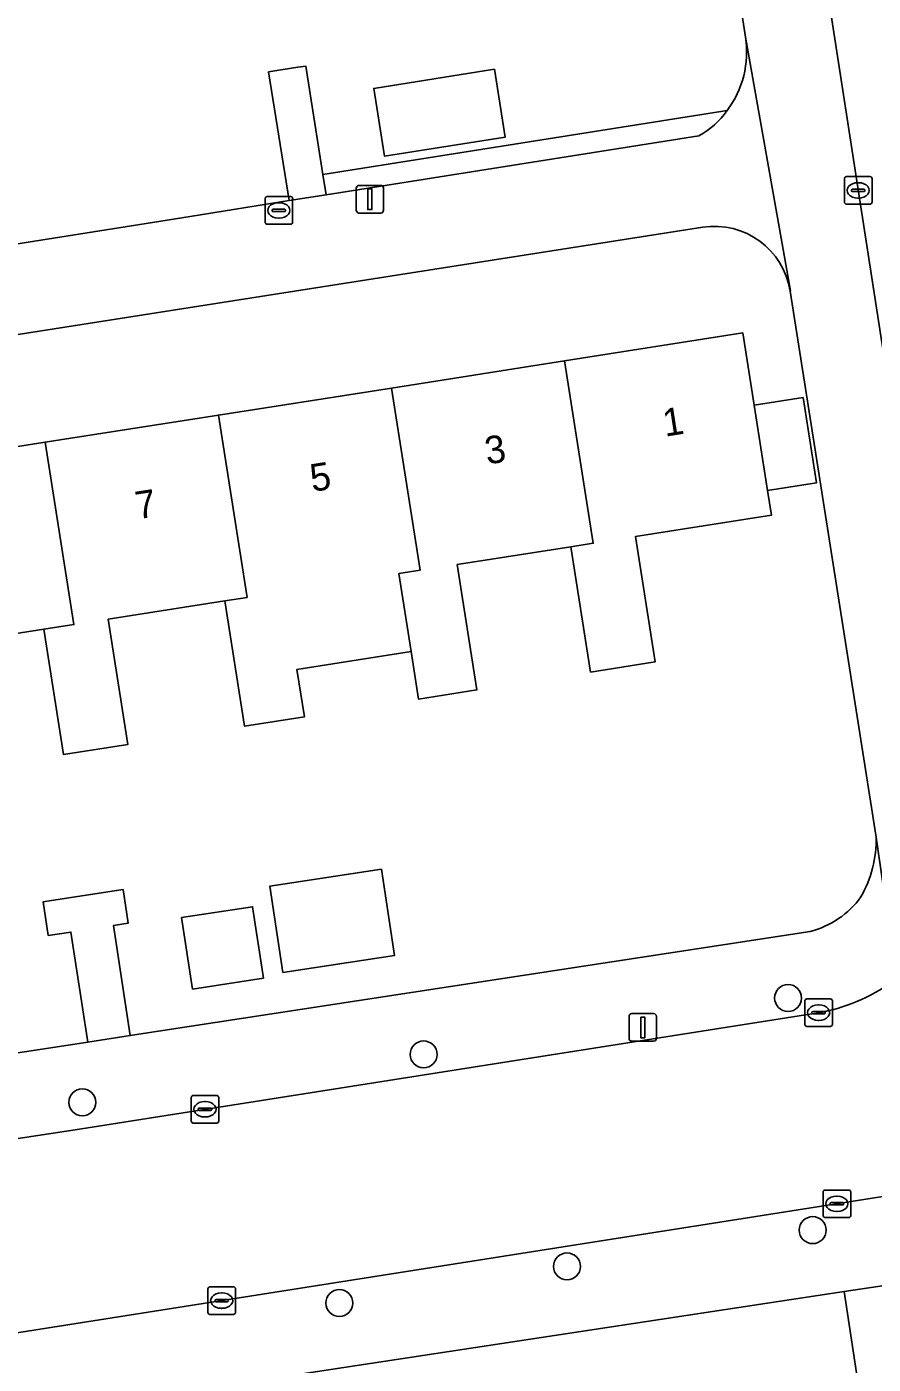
# Model space of a CAD drawing. Extents: x 160077 to 160948, y 386481 to 387498.
# Drawn here: x 160415.56 to 160446.25, y 387278.08 to 387326.58 of the extents above; entities that cross this region are included whole.
import ezdxf

# ---------------------------------------------------------------- set-up
doc = ezdxf.new("R2010")
doc.units = 0
for name, color, linetype in [('IMGEO_Boom', 7, 'Continuous'), ('IMGEO_Erf', 7, 'Continuous'), ('IMGEO_Groenvoorziening', 7, 'Continuous'), ('IMGEO_Haag', 7, 'Continuous'), ('IMGEO_Kolk', 7, 'Continuous'), ('IMGEO_Lichtmast', 7, 'Continuous'), ('IMGEO_Pand', 7, 'Continuous'), ('IMGEO_Pand_nummerreeks', 7, 'Continuous'), ('IMGEO_Rijbaan_lokaal_open', 7, 'Continuous'), ('IMGEO_Voetpad_open', 7, 'Continuous')]:
    doc.layers.add(name, color=color, linetype=linetype)

msp = doc.modelspace()

# ---------------------------------------------------------------- linework, layer by layer
at = {"layer": 'IMGEO_Boom'}
for centre in [(160443.165, 387291.361), (160429.95, 387289.314), (160417.577, 387287.578), (160444.058, 387282.943), (160435.148, 387281.626), (160426.898, 387280.298)]:
    msp.add_circle(centre, 0.489, dxfattribs=at)
at = {"layer": 'IMGEO_Erf'}
for points in [[(160441.62, 387326.203), (160438.57, 387345.983)], [(160396.716, 387339.967), (160399.712, 387321.067), (160412.37, 387323.056), (160413.879, 387323.293), (160414.621, 387318.615), (160420.12, 387319.489), (160421.491, 387319.707), (160425.074, 387320.276), (160424.333, 387324.945), (160425.392, 387325.112), (160425.675, 387325.157), (160426.301, 387321.22), (160440.954, 387323.546)], [(160440.073, 387319.313), (160403.977, 387313.658), (160402.655, 387313.451)], [(160446.356, 387297.194), (160443.241, 387316.996)], [(160409.959, 387310.532), (160416.235, 387311.515), (160422.512, 387312.499), (160428.788, 387313.482), (160435.064, 387314.465), (160441.522, 387315.477), (160441.933, 387312.856), (160443.708, 387313.135), (160444.194, 387310.039), (160442.418, 387309.761), (160442.558, 387308.866), (160437.632, 387308.094), (160438.344, 387303.547), (160436.002, 387303.18), (160435.29, 387307.727), (160431.168, 387307.081), (160431.88, 387302.534), (160429.765, 387302.202), (160429.495, 387303.927), (160425.358, 387303.279), (160425.628, 387301.554), (160423.458, 387301.214), (160422.746, 387305.762), (160418.512, 387305.098), (160419.224, 387300.551), (160416.897, 387300.187), (160416.185, 387304.734), (160412.166, 387304.104)], [(160407.359, 387288.172), (160412.298, 387288.928), (160417.775, 387289.765), (160417.165, 387293.754), (160416.344, 387293.629), (160416.158, 387294.849), (160416.464, 387294.895), (160419.053, 387295.291), (160419.238, 387294.071), (160418.704, 387293.99), (160419.314, 387290), (160443.963, 387293.77)]]:
    msp.add_lwpolyline(points, dxfattribs=at)
for points in [[(160432.518, 387325.04), (160432.909, 387322.579), (160428.534, 387321.884), (160428.143, 387324.346)], [(160428.422, 387296.033), (160428.901, 387292.908), (160424.852, 387292.287), (160424.373, 387295.412)], [(160424.148, 387292.082), (160421.575, 387291.687), (160421.179, 387294.276), (160423.751, 387294.67)], [(160439.635, 387276.024), (160445.762, 387276.968), (160445.192, 387280.717), (160403.185, 387274.333), (160403.768, 387270.497), (160409.89, 387271.44), (160415.84, 387272.357), (160421.789, 387273.274), (160427.738, 387274.191), (160433.686, 387275.107)]]:
    msp.add_lwpolyline(points, close=True, dxfattribs=at)
for centre, radius, start, end in [((160438.129, 387325.666), 3.532, 323.1114, 8.7451), ((160440.489, 387316.558), 2.787, 9.0491, 98.5892), ((160442.196, 387297.098), 4.161, 330.1468, 1.3208), ((160443.136, 387296.961), 3.296, 284.5373, 324.0827)]:
    msp.add_arc(centre, radius, start, end, dxfattribs=at)
at = {"layer": 'IMGEO_Groenvoorziening'}
msp.add_lwpolyline([(160440.954, 387323.546), (160426.301, 387321.22), (160426.417, 387320.489), (160439.928, 387322.624)], dxfattribs=at)
msp.add_arc((160438.469, 387325.28), 3.03, 298.7869, 325.1011, dxfattribs=at)
at = {"layer": 'IMGEO_Haag'}
msp.add_lwpolyline([(160440.954, 387323.546), (160426.301, 387321.22), (160426.417, 387320.489), (160439.928, 387322.624)], dxfattribs=at)
msp.add_arc((160438.469, 387325.28), 3.03, 298.7869, 325.1011, dxfattribs=at)
at = {"layer": 'IMGEO_Kolk'}
for p, q in [((160445.206, 387320.221), (160445.206, 387321.073)), ((160445.281, 387321.147), (160446.133, 387321.147)), ((160445.694, 387320.927), (160445.719, 387320.927)), ((160446.207, 387321.073), (160446.207, 387320.221)), ((160424.202, 387319.496), (160424.202, 387320.348)), ((160424.277, 387320.422), (160425.129, 387320.422)), ((160425.203, 387320.348), (160425.203, 387319.496)), ((160445.465, 387320.641), (160445.465, 387320.653)), ((160445.903, 387320.604), (160445.505, 387320.604)), ((160445.508, 387320.69), (160445.906, 387320.69)), ((160445.717, 387320.367), (160445.692, 387320.367)), ((160445.949, 387320.653), (160445.949, 387320.641)), ((160424.461, 387319.916), (160424.461, 387319.928)), ((160424.899, 387319.879), (160424.501, 387319.879)), ((160424.504, 387319.965), (160424.902, 387319.965)), ((160424.69, 387320.202), (160424.715, 387320.202)), ((160424.945, 387319.928), (160424.945, 387319.916)), ((160446.133, 387320.147), (160445.281, 387320.147)), ((160425.129, 387319.422), (160424.277, 387319.422)), ((160424.713, 387319.642), (160424.688, 387319.642)), ((160443.77, 387290.404), (160443.77, 387291.256)), ((160443.845, 387291.33), (160444.697, 387291.33)), ((160444.771, 387291.256), (160444.771, 387290.404)), ((160444.029, 387290.824), (160444.029, 387290.836)), ((160444.467, 387290.787), (160444.069, 387290.787)), ((160444.072, 387290.873), (160444.47, 387290.873)), ((160444.258, 387291.11), (160444.283, 387291.11)), ((160444.513, 387290.836), (160444.513, 387290.824)), ((160444.697, 387290.33), (160443.845, 387290.33)), ((160444.281, 387290.55), (160444.256, 387290.55)), ((160421.599, 387287.827), (160422.451, 387287.827)), ((160421.524, 387286.901), (160421.524, 387287.753)), ((160421.783, 387287.321), (160421.783, 387287.333)), ((160421.826, 387287.37), (160422.224, 387287.37)), ((160422.012, 387287.607), (160422.037, 387287.607)), ((160422.267, 387287.333), (160422.267, 387287.321)), ((160422.525, 387287.753), (160422.525, 387286.901)), ((160422.221, 387287.284), (160421.823, 387287.284)), ((160422.035, 387287.047), (160422.01, 387287.047)), ((160422.451, 387286.827), (160421.599, 387286.827)), ((160444.434, 387283.472), (160444.434, 387284.324)), ((160444.509, 387284.398), (160445.361, 387284.398)), ((160444.736, 387283.941), (160445.134, 387283.941)), ((160444.922, 387284.178), (160444.947, 387284.178)), ((160445.435, 387284.324), (160445.435, 387283.472)), ((160444.693, 387283.892), (160444.693, 387283.904)), ((160445.131, 387283.855), (160444.733, 387283.855)), ((160444.945, 387283.618), (160444.92, 387283.618)), ((160445.177, 387283.904), (160445.177, 387283.892)), ((160445.361, 387283.398), (160444.509, 387283.398)), ((160422.13, 387279.961), (160422.13, 387280.813)), ((160422.205, 387280.887), (160423.057, 387280.887)), ((160422.618, 387280.667), (160422.643, 387280.667)), ((160423.131, 387280.813), (160423.131, 387279.961)), ((160422.389, 387280.381), (160422.389, 387280.393)), ((160422.827, 387280.344), (160422.429, 387280.344)), ((160422.432, 387280.43), (160422.83, 387280.43)), ((160422.641, 387280.107), (160422.616, 387280.107)), ((160422.873, 387280.393), (160422.873, 387280.381)), ((160423.057, 387279.887), (160422.205, 387279.887))]:
    msp.add_line(p, q, dxfattribs=at)
for points in [[(160445.206, 387320.221), (160445.206, 387321.073)], [(160445.281, 387321.147), (160446.133, 387321.147)], [(160446.207, 387321.073), (160446.207, 387320.221)], [(160424.202, 387319.496), (160424.202, 387320.348)], [(160424.277, 387320.422), (160425.129, 387320.422)], [(160425.203, 387320.348), (160425.203, 387319.496)], [(160446.133, 387320.147), (160445.281, 387320.147)], [(160425.129, 387319.422), (160424.277, 387319.422)], [(160443.77, 387290.404), (160443.77, 387291.256)], [(160443.845, 387291.33), (160444.697, 387291.33)], [(160444.771, 387291.256), (160444.771, 387290.404)], [(160444.697, 387290.33), (160443.845, 387290.33)], [(160421.599, 387287.827), (160422.451, 387287.827)], [(160421.524, 387286.901), (160421.524, 387287.753)], [(160422.525, 387287.753), (160422.525, 387286.901)], [(160422.451, 387286.827), (160421.599, 387286.827)], [(160444.434, 387283.472), (160444.434, 387284.324)], [(160444.509, 387284.398), (160445.361, 387284.398)], [(160445.435, 387284.324), (160445.435, 387283.472)], [(160445.361, 387283.398), (160444.509, 387283.398)], [(160422.13, 387279.961), (160422.13, 387280.813)], [(160422.205, 387280.887), (160423.057, 387280.887)], [(160423.131, 387280.813), (160423.131, 387279.961)], [(160423.057, 387279.887), (160422.205, 387279.887)]]:
    msp.add_lwpolyline(points, dxfattribs=at)
for centre, radius, start, end in [((160445.283, 387321.071), 0.0765, 91.552, 178.448), ((160445.283, 387321.071), 0.0765, 91.552, 178.448), ((160446.131, 387321.071), 0.0765, 1.552, 88.448), ((160446.131, 387321.071), 0.0765, 1.552, 88.448), ((160424.279, 387320.346), 0.0765, 91.552, 178.448), ((160424.279, 387320.346), 0.0765, 91.552, 178.448), ((160425.127, 387320.346), 0.0765, 1.552, 88.448), ((160425.127, 387320.346), 0.0765, 1.552, 88.448), ((160445.505, 387320.65), 0.0403, 85.8775, 175.7526), ((160445.502, 387320.64), 0.0366, 178.938, 274.7102), ((160445.906, 387320.647), 0.043, 264.8664, 352.4533), ((160445.91, 387320.652), 0.0386, 1.7309, 96.639), ((160424.501, 387319.925), 0.0403, 85.8775, 175.7526), ((160424.498, 387319.915), 0.0366, 178.938, 274.7102), ((160424.902, 387319.922), 0.043, 264.8664, 352.4533), ((160424.906, 387319.927), 0.0386, 1.7309, 96.639), ((160445.283, 387320.223), 0.0765, 181.552, 268.448), ((160445.283, 387320.223), 0.0765, 181.552, 268.448), ((160446.131, 387320.223), 0.0765, 271.552, 358.448), ((160446.131, 387320.223), 0.0765, 271.552, 358.448), ((160424.279, 387319.498), 0.0765, 181.552, 268.448), ((160424.279, 387319.498), 0.0765, 181.552, 268.448), ((160425.127, 387319.498), 0.0765, 271.552, 358.448), ((160425.127, 387319.498), 0.0765, 271.552, 358.448), ((160443.847, 387291.254), 0.0765, 91.552, 178.448), ((160443.847, 387291.254), 0.0765, 91.552, 178.448), ((160444.695, 387291.254), 0.0765, 1.552, 88.448), ((160444.695, 387291.254), 0.0765, 1.552, 88.448), ((160444.069, 387290.833), 0.0403, 85.8775, 175.7526), ((160444.066, 387290.823), 0.0366, 178.938, 274.7102), ((160444.47, 387290.83), 0.043, 264.8664, 352.4533), ((160444.474, 387290.835), 0.0386, 1.7309, 96.639), ((160443.847, 387290.406), 0.0765, 181.552, 268.448), ((160443.847, 387290.406), 0.0765, 181.552, 268.448), ((160444.695, 387290.406), 0.0765, 271.552, 358.448), ((160444.695, 387290.406), 0.0765, 271.552, 358.448), ((160421.601, 387287.751), 0.0765, 91.552, 178.448), ((160421.601, 387287.751), 0.0765, 91.552, 178.448), ((160422.449, 387287.751), 0.0765, 1.552, 88.448), ((160422.449, 387287.751), 0.0765, 1.552, 88.448), ((160421.823, 387287.33), 0.0403, 85.8775, 175.7526), ((160421.82, 387287.32), 0.0366, 178.938, 274.7102), ((160422.224, 387287.327), 0.043, 264.8664, 352.4533), ((160422.228, 387287.332), 0.0386, 1.7309, 96.639), ((160421.601, 387286.903), 0.0765, 181.552, 268.448), ((160421.601, 387286.903), 0.0765, 181.552, 268.448), ((160422.449, 387286.903), 0.0765, 271.552, 358.448), ((160422.449, 387286.903), 0.0765, 271.552, 358.448), ((160444.511, 387284.322), 0.0765, 91.552, 178.448), ((160444.511, 387284.322), 0.0765, 91.552, 178.448), ((160444.733, 387283.901), 0.0403, 85.8775, 175.7526), ((160445.138, 387283.903), 0.0386, 1.7309, 96.639), ((160445.359, 387284.322), 0.0765, 1.552, 88.448), ((160445.359, 387284.322), 0.0765, 1.552, 88.448), ((160444.511, 387283.474), 0.0765, 181.552, 268.448), ((160444.511, 387283.474), 0.0765, 181.552, 268.448), ((160444.73, 387283.891), 0.0366, 178.938, 274.7102), ((160445.134, 387283.898), 0.043, 264.8664, 352.4533), ((160445.359, 387283.474), 0.0765, 271.552, 358.448), ((160445.359, 387283.474), 0.0765, 271.552, 358.448), ((160422.207, 387280.811), 0.0765, 91.552, 178.448), ((160422.207, 387280.811), 0.0765, 91.552, 178.448), ((160423.055, 387280.811), 0.0765, 1.552, 88.448), ((160423.055, 387280.811), 0.0765, 1.552, 88.448), ((160422.429, 387280.39), 0.0403, 85.8775, 175.7526), ((160422.426, 387280.38), 0.0366, 178.938, 274.7102), ((160422.83, 387280.387), 0.043, 264.8664, 352.4533), ((160422.834, 387280.392), 0.0386, 1.7309, 96.639), ((160422.207, 387279.963), 0.0765, 181.552, 268.448), ((160422.207, 387279.963), 0.0765, 181.552, 268.448), ((160423.055, 387279.963), 0.0765, 271.552, 358.448), ((160423.055, 387279.963), 0.0765, 271.552, 358.448)]:
    msp.add_arc(centre, radius, start, end, dxfattribs=at)
for centre, major_axis, ratio, start_param, end_param in [((160445.693, 387320.647), (-0.387, 0.002), 0.722429, 4.712389, 7.853982), ((160445.718, 387320.647), (-0.39, 0.002), 0.717154, 1.570796, 4.712389), ((160424.689, 387319.922), (-0.387, 0.002), 0.722429, 4.712389, 7.853982), ((160424.714, 387319.922), (-0.39, 0.002), 0.717154, 1.570796, 4.712389), ((160444.257, 387290.83), (-0.387, 0.002), 0.722429, 4.712389, 7.853982), ((160444.282, 387290.83), (-0.39, 0.002), 0.717154, 1.570796, 4.712389), ((160422.011, 387287.327), (-0.387, 0.002), 0.722429, 4.712389, 7.853982), ((160422.036, 387287.327), (-0.39, 0.002), 0.717154, 1.570796, 4.712389), ((160444.921, 387283.898), (-0.387, 0.002), 0.722429, 4.712389, 7.853982), ((160444.946, 387283.898), (-0.39, 0.002), 0.717154, 1.570796, 4.712389), ((160422.617, 387280.387), (-0.387, 0.002), 0.722429, 4.712389, 7.853982), ((160422.642, 387280.387), (-0.39, 0.002), 0.717154, 1.570796, 4.712389)]:
    msp.add_ellipse(centre, major_axis=major_axis, ratio=ratio, start_param=start_param, end_param=end_param, dxfattribs=at)
at = {"layer": 'IMGEO_Lichtmast'}
for p, q in [((160427.608, 387320.828), (160428.398, 387320.828)), ((160428.398, 387320.828), (160427.608, 387320.828)), ((160427.508, 387319.928), (160427.508, 387320.728)), ((160427.508, 387320.728), (160427.508, 387319.928)), ((160428.498, 387320.728), (160428.498, 387319.928)), ((160428.498, 387319.928), (160428.498, 387320.728)), ((160428.398, 387319.828), (160427.608, 387319.828)), ((160427.608, 387319.828), (160428.398, 387319.828)), ((160437.5, 387290.794), (160438.29, 387290.794)), ((160438.29, 387290.794), (160437.5, 387290.794)), ((160437.4, 387289.894), (160437.4, 387290.694)), ((160437.4, 387290.694), (160437.4, 387289.894)), ((160438.39, 387290.694), (160438.39, 387289.894)), ((160438.39, 387289.894), (160438.39, 387290.694)), ((160438.29, 387289.794), (160437.5, 387289.794)), ((160437.5, 387289.794), (160438.29, 387289.794))]:
    msp.add_line(p, q, dxfattribs=at)
for points in [[(160427.928, 387320.703), (160428.078, 387320.703), (160428.078, 387319.953), (160427.928, 387319.953), (160427.928, 387320.703)], [(160437.82, 387290.669), (160437.97, 387290.669), (160437.97, 387289.919), (160437.82, 387289.919), (160437.82, 387290.669)]]:
    msp.add_lwpolyline(points, dxfattribs=at)
for centre, start, end in [((160427.608, 387320.728), 90, 180), ((160427.608, 387320.728), 90, 180), ((160428.398, 387320.728), 0, 90), ((160428.398, 387320.728), 360, 90), ((160427.608, 387319.928), 180, 270), ((160427.608, 387319.928), 180, 270), ((160428.398, 387319.928), 270, 0), ((160428.398, 387319.928), 270, 0), ((160437.5, 387290.694), 90, 180), ((160437.5, 387290.694), 90, 180), ((160438.29, 387290.694), 0, 90), ((160438.29, 387290.694), 360, 90), ((160437.5, 387289.894), 180, 270), ((160437.5, 387289.894), 180, 270), ((160438.29, 387289.894), 270, 0), ((160438.29, 387289.894), 270, 0)]:
    msp.add_arc(centre, 0.1, start, end, dxfattribs=at)
at = {"layer": 'IMGEO_Pand'}
for points in [[(160432.909, 387322.579), (160432.518, 387325.04), (160428.143, 387324.346), (160428.534, 387321.884)], [(160442.418, 387309.761), (160441.933, 387312.856), (160441.522, 387315.477), (160435.064, 387314.465), (160436.1, 387307.852), (160435.29, 387307.727), (160436.002, 387303.18), (160438.344, 387303.547), (160437.632, 387308.094), (160442.558, 387308.866)], [(160429.495, 387303.927), (160429.765, 387302.202), (160431.88, 387302.534), (160431.168, 387307.081), (160435.29, 387307.727), (160436.1, 387307.852), (160435.064, 387314.465), (160428.788, 387313.482), (160429.824, 387306.871), (160429.053, 387306.75)], [(160429.053, 387306.75), (160429.824, 387306.871), (160428.788, 387313.482), (160422.512, 387312.499), (160423.548, 387305.885), (160422.746, 387305.762), (160423.458, 387301.214), (160425.628, 387301.554), (160425.358, 387303.279), (160429.495, 387303.927)], [(160441.933, 387312.856), (160442.418, 387309.761), (160444.194, 387310.039), (160443.708, 387313.135)], [(160416.185, 387304.734), (160416.897, 387300.187), (160419.224, 387300.551), (160418.512, 387305.098), (160422.746, 387305.762), (160423.548, 387305.885), (160422.512, 387312.499), (160416.235, 387311.515), (160417.27, 387304.905)], [(160417.27, 387304.905), (160416.235, 387311.515), (160409.959, 387310.532), (160410.995, 387303.919), (160409.879, 387303.745), (160410.591, 387299.199), (160412.878, 387299.557), (160412.166, 387304.104), (160416.185, 387304.734)], [(160424.852, 387292.287), (160428.901, 387292.908), (160428.422, 387296.033), (160424.373, 387295.412)], [(160424.148, 387292.082), (160423.751, 387294.67), (160421.179, 387294.276), (160421.575, 387291.687)]]:
    msp.add_lwpolyline(points, close=True, dxfattribs=at)
at = {"layer": 'IMGEO_Rijbaan_lokaal_open'}
for points in [[(160445.185, 387369.339), (160439.731, 387403.919), (160433.965, 387439.947), (160433.912, 387439.966), (160431.907, 387452.809), (160425.014, 387451.706), (160429.751, 387421.993), (160429.785, 387421.987), (160432.722, 387403.493), (160432.676, 387403.453), (160435.904, 387382.909), (160439.116, 387362.429), (160443.348, 387335.908), (160448.468, 387302.807), (160449.285, 387297.666), (160450.91, 387288.812), (160453.559, 387281.332), (160454.544, 387279.719), (160463.8, 387264.904)], [(160444.411, 387290.851), (160417.322, 387286.585), (160375.933, 387280.299)], [(160397.338, 387276.443), (160401.538, 387277.092), (160410.581, 387278.491), (160447.213, 387284.258)]]:
    msp.add_lwpolyline(points, dxfattribs=at)
msp.add_arc((160443.095, 387297.34), 6.621, 281.464, 307.1566, dxfattribs=at)
at = {"layer": 'IMGEO_Voetpad_open'}
for points in [[(160428.839, 387408.018), (160429.419, 387403.892), (160432.691, 387383.872), (160432.797, 387383.226), (160432.875, 387383.209), (160434.076, 387374.342), (160434.062, 387374.328), (160437.249, 387354.718), (160437.276, 387354.714), (160438.571, 387345.984), (160438.57, 387345.983), (160441.62, 387326.203), (160443.246, 387317.002), (160443.241, 387316.996), (160446.356, 387297.194), (160447.094, 387292.063)], [(160449.285, 387297.666), (160448.468, 387302.807), (160443.348, 387335.908), (160439.116, 387362.429)], [(160443.241, 387316.996), (160443.246, 387317.002), (160441.62, 387326.203)], [(160439.928, 387322.624), (160426.417, 387320.489), (160425.074, 387320.276), (160421.491, 387319.707), (160420.12, 387319.489), (160414.621, 387318.615), (160413.113, 387318.38), (160403.511, 387316.844), (160403.977, 387313.658), (160440.073, 387319.313)], [(160443.963, 387293.77), (160419.314, 387290), (160417.775, 387289.765), (160412.298, 387288.928), (160407.359, 387288.172), (160407.359, 387288.17), (160398.856, 387286.944), (160396.951, 387286.648), (160375.322, 387283.298)], [(160375.933, 387280.299), (160417.322, 387286.585), (160444.411, 387290.851)], [(160447.213, 387284.258), (160410.581, 387278.491), (160401.538, 387277.092), (160401.614, 387276.599), (160397.414, 387275.949), (160397.338, 387276.443), (160376.94, 387273.288)], [(160445.192, 387280.717), (160446.738, 387280.952), (160447.747, 387281.105)], [(160377.847, 387270.481), (160389.687, 387272.281), (160401.707, 387274.108), (160403.185, 387274.333), (160445.192, 387280.717)], [(160447.912, 387273.249), (160446.738, 387280.952), (160445.192, 387280.717), (160445.762, 387276.968)]]:
    msp.add_lwpolyline(points, dxfattribs=at)
for points in [[(160425.675, 387325.157), (160425.392, 387325.112), (160424.333, 387324.945), (160425.074, 387320.276), (160426.417, 387320.489), (160426.301, 387321.22)], [(160418.704, 387293.99), (160419.238, 387294.071), (160419.053, 387295.291), (160416.464, 387294.895), (160416.158, 387294.849), (160416.344, 387293.629), (160417.165, 387293.754), (160417.775, 387289.765), (160419.314, 387290)]]:
    msp.add_lwpolyline(points, close=True, dxfattribs=at)
for centre, radius, start, end in [((160438.129, 387325.666), 3.532, 323.1114, 8.7451), ((160438.469, 387325.28), 3.03, 298.7869, 325.1011), ((160440.489, 387316.558), 2.787, 9.0491, 98.5892), ((160442.196, 387297.098), 4.161, 330.1468, 1.3208), ((160443.136, 387296.961), 3.296, 284.5373, 324.0827), ((160443.095, 387297.34), 6.621, 281.464, 307.1566)]:
    msp.add_arc(centre, radius, start, end, dxfattribs=at)

# ---------------------------------------------------------------- texts
at = {"layer": 'IMGEO_Pand_nummerreeks'}
for s, rotation, p in [('1', 8.9038, (160438.702, 387311.715)), ('3', 8.904, (160432.253, 387310.705)), ('5', 8.904, (160425.916, 387309.712)), ('7', 8.904, (160419.58, 387308.72))]:
    msp.add_text(s, height=1, rotation=rotation, dxfattribs=at).set_placement(p)

doc.saveas('drawing.dxf')
